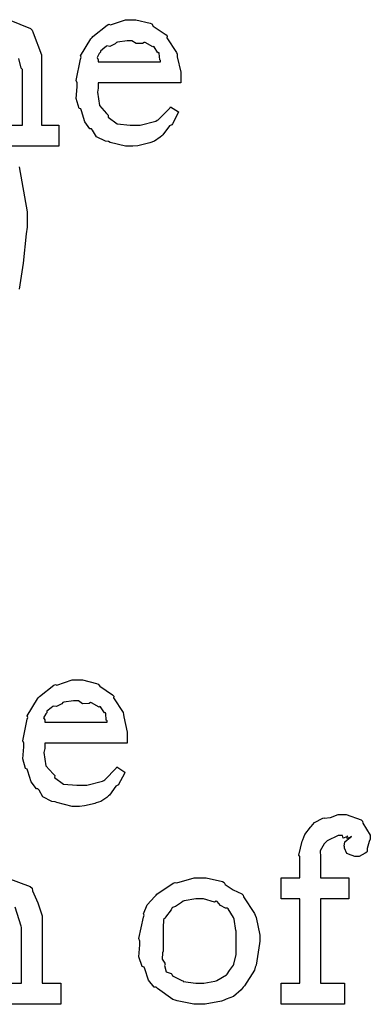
# Model space of a CAD drawing. Extents: x 0 to 8.5, y 0 to 11.
# Tile 377 of 379: x 7.237 to 7.468, y 9.243 to 9.892. Entities that reach past the tile are written whole.
import ezdxf

# ---------------------------------------------------------------- set-up
doc = ezdxf.new("R2010")
doc.units = 0
doc.layers.get('0').update_dxf_attribs({"linetype": 'CONTINUOUS'})

msp = doc.modelspace()

# ---------------------------------------------------------------- linework, layer by layer
at = {"color": 0}
for points in [[(7.22976, 9.89165), (7.24388, 9.8859), (7.2449, 9.88471), (7.24567, 9.88297), (7.25119, 9.86849), (7.25119, 9.86367), (7.25119, 9.82221), (7.26247, 9.82221), (7.26247, 9.80832), (7.22732, 9.80832)], [(7.22732, 9.82221), (7.23861, 9.82221), (7.23861, 9.85889), (7.23768, 9.85975), (7.23611, 9.8661)], [(7.23633, 9.79476), (7.24169, 9.76503), (7.24169, 9.7551), (7.24104, 9.7506), (7.23915, 9.73133), (7.23643, 9.71431)], [(7.22831, 9.32667), (7.24376, 9.3209), (7.2449, 9.31972), (7.24517, 9.31799), (7.24869, 9.31011), (7.25163, 9.30154), (7.25163, 9.29867), (7.25163, 9.25722), (7.26378, 9.25722), (7.26378, 9.24333), (7.22558, 9.24333)], [(7.22558, 9.25722), (7.23796, 9.25722), (7.23796, 9.29389), (7.23768, 9.29476), (7.23378, 9.30724)]]:
    msp.add_lwpolyline(points, dxfattribs=at)
for points in [[(7.31022, 9.80832), (7.30647, 9.80832), (7.29633, 9.81088), (7.29525, 9.81136), (7.29318, 9.81158), (7.28733, 9.81461), (7.28472, 9.81896), (7.28396, 9.81982), (7.28299, 9.81976), (7.27962, 9.82437), (7.2774, 9.8316), (7.27701, 9.83285), (7.27582, 9.83328), (7.27403, 9.83974), (7.27463, 9.84744), (7.27463, 9.84999), (7.27403, 9.85157), (7.27681, 9.86567), (7.27724, 9.86692), (7.27686, 9.86794), (7.28364, 9.87907), (7.2844, 9.87993), (7.28494, 9.88069), (7.29438, 9.88813), (7.29546, 9.88861), (7.29656, 9.88824), (7.30647, 9.89165), (7.30979, 9.89165), (7.31326, 9.89165), (7.32264, 9.88932), (7.32368, 9.88883), (7.32465, 9.88747), (7.33317, 9.88167), (7.33388, 9.88081), (7.33371, 9.87972), (7.34, 9.87007), (7.34039, 9.86888), (7.3405, 9.86729), (7.34278, 9.8571), (7.34278, 9.85368), (7.34278, 9.84999), (7.28851, 9.84999), (7.28851, 9.84651), (7.28792, 9.84386), (7.28922, 9.83513), (7.29394, 9.82981), (7.29503, 9.82872), (7.29497, 9.82736), (7.30089, 9.82303), (7.30951, 9.82221), (7.31239, 9.82221), (7.31614, 9.82221), (7.32639, 9.82493), (7.32736, 9.82547), (7.32796, 9.82579), (7.3355, 9.8335), (7.33604, 9.83436), (7.34125, 9.83089), (7.34065, 9.82949), (7.33735, 9.82314), (7.33692, 9.82243), (7.33535, 9.82172), (7.33106, 9.81581), (7.3304, 9.81526), (7.32926, 9.81429), (7.32542, 9.81164), (7.32238, 9.8106), (7.3215, 9.81028), (7.31976, 9.80985), (7.31461, 9.8086), (7.31131, 9.80832), (7.31022, 9.80832)], [(7.28851, 9.86387), (7.32954, 9.86387), (7.32954, 9.86475), (7.329, 9.86518), (7.32861, 9.86957), (7.32844, 9.86996), (7.32781, 9.86985), (7.32519, 9.87381), (7.32476, 9.87408), (7.32437, 9.87369), (7.31928, 9.87657), (7.31868, 9.87668), (7.31765, 9.87603), (7.31342, 9.87592), (7.31065, 9.87776), (7.30979, 9.87776), (7.30746, 9.87776), (7.30111, 9.8769), (7.30046, 9.87668), (7.29964, 9.87582), (7.29617, 9.87403), (7.29417, 9.87435), (7.29372, 9.87408), (7.29275, 9.87332), (7.28987, 9.87093), (7.28987, 9.87017), (7.28982, 9.86996), (7.28911, 9.86931), (7.28776, 9.86669), (7.28851, 9.86524), (7.28851, 9.86475), (7.28851, 9.86387)], [(7.27501, 9.37364), (7.27126, 9.37364), (7.26113, 9.37619), (7.26004, 9.37668), (7.25797, 9.3769), (7.25211, 9.37993), (7.24951, 9.38428), (7.24875, 9.38514), (7.24778, 9.3851), (7.24442, 9.38971), (7.24219, 9.39692), (7.24181, 9.39817), (7.24061, 9.3986), (7.23882, 9.40506), (7.23942, 9.41276), (7.23942, 9.41531), (7.23882, 9.41689), (7.2416, 9.43099), (7.24203, 9.43224), (7.24164, 9.43326), (7.24843, 9.44439), (7.24918, 9.44526), (7.24972, 9.44601), (7.25917, 9.45344), (7.26025, 9.45394), (7.26133, 9.45356), (7.27126, 9.45697), (7.27458, 9.45697), (7.27806, 9.45697), (7.28743, 9.45464), (7.28847, 9.45415), (7.28944, 9.45281), (7.29796, 9.447), (7.29867, 9.44612), (7.2985, 9.44504), (7.30479, 9.43539), (7.30518, 9.43419), (7.30528, 9.43261), (7.30757, 9.42242), (7.30757, 9.419), (7.30757, 9.41531), (7.25331, 9.41531), (7.25331, 9.41183), (7.25271, 9.40918), (7.25401, 9.40044), (7.25874, 9.39512), (7.25982, 9.39404), (7.25976, 9.39268), (7.26568, 9.38835), (7.27431, 9.38753), (7.27718, 9.38753), (7.28093, 9.38753), (7.29118, 9.39025), (7.29215, 9.39079), (7.29275, 9.39111), (7.30029, 9.39882), (7.30083, 9.39968), (7.30604, 9.39621), (7.30544, 9.39481), (7.30214, 9.38846), (7.30171, 9.38775), (7.30013, 9.38704), (7.29585, 9.38112), (7.29519, 9.38058), (7.29406, 9.37961), (7.29021, 9.37696), (7.28717, 9.37592), (7.28629, 9.3756), (7.28456, 9.37517), (7.2794, 9.37392), (7.2761, 9.37364), (7.27501, 9.37364)], [(7.25331, 9.42919), (7.29432, 9.42919), (7.29432, 9.43007), (7.29378, 9.4305), (7.2934, 9.4349), (7.29324, 9.43528), (7.29258, 9.43517), (7.28999, 9.43913), (7.28956, 9.4394), (7.28917, 9.43901), (7.28407, 9.44189), (7.28347, 9.442), (7.28244, 9.44135), (7.27821, 9.44125), (7.27544, 9.44308), (7.27458, 9.44308), (7.27225, 9.44308), (7.2659, 9.44222), (7.26525, 9.442), (7.26443, 9.44114), (7.26096, 9.43935), (7.25896, 9.43967), (7.25851, 9.4394), (7.25754, 9.43864), (7.25467, 9.43625), (7.25467, 9.43549), (7.25461, 9.43528), (7.2539, 9.43463), (7.25256, 9.43201), (7.25331, 9.43056), (7.25331, 9.43007), (7.25331, 9.42919)], [(7.40896, 9.25722), (7.42111, 9.25722), (7.42111, 9.31278), (7.40896, 9.31278), (7.40896, 9.32667), (7.42111, 9.32667), (7.42111, 9.34056), (7.42062, 9.34158), (7.42275, 9.35081), (7.42307, 9.35161), (7.42307, 9.35161), (7.42453, 9.35508), (7.42811, 9.35992), (7.42871, 9.36051), (7.42871, 9.36051), (7.43093, 9.36301), (7.43636, 9.36583), (7.43718, 9.36615), (7.43722, 9.366), (7.44135, 9.36632), (7.44635, 9.36833), (7.44803, 9.36833), (7.45161, 9.36833), (7.46149, 9.36475), (7.46235, 9.36399), (7.46272, 9.36253), (7.46756, 9.35471), (7.46756, 9.35206), (7.46685, 9.35064), (7.4656, 9.34592), (7.46544, 9.34403), (7.46517, 9.34358), (7.46408, 9.34283), (7.46018, 9.34056), (7.45888, 9.34056), (7.45736, 9.34056), (7.45318, 9.34218), (7.45281, 9.3425), (7.4521, 9.34261), (7.45063, 9.34614), (7.45063, 9.34728), (7.45042, 9.34739), (7.45079, 9.35042), (7.45443, 9.35335), (7.45518, 9.35357), (7.45518, 9.35379), (7.45458, 9.35335), (7.45242, 9.35249), (7.45258, 9.35422), (7.45258, 9.35422), (7.45204, 9.35368), (7.44971, 9.35271), (7.44922, 9.35444), (7.44911, 9.35444), (7.44646, 9.35444), (7.43907, 9.35101), (7.43847, 9.35032), (7.43722, 9.34907), (7.43451, 9.34435), (7.43479, 9.34039), (7.43479, 9.33903), (7.43479, 9.32667), (7.45344, 9.32667), (7.45344, 9.31278), (7.43479, 9.31278), (7.43479, 9.25722), (7.45063, 9.25722), (7.45063, 9.24333), (7.40896, 9.24333), (7.40896, 9.25722)], [(7.35542, 9.24333), (7.35135, 9.24333), (7.34033, 9.24571), (7.33914, 9.24615), (7.33763, 9.24642), (7.32742, 9.25375), (7.32656, 9.25461), (7.32525, 9.25461), (7.3215, 9.25933), (7.31917, 9.2666), (7.31874, 9.26785), (7.31749, 9.26824), (7.31526, 9.27463), (7.31592, 9.28244), (7.31592, 9.285), (7.31526, 9.28657), (7.31825, 9.30067), (7.31874, 9.30192), (7.31831, 9.303), (7.32075, 9.30875), (7.32568, 9.31429), (7.32656, 9.31515), (7.32704, 9.31592), (7.33789, 9.32319), (7.33914, 9.32363), (7.34011, 9.32324), (7.35157, 9.32667), (7.35542, 9.32667), (7.35943, 9.32667), (7.37022, 9.32417), (7.37147, 9.32363), (7.37207, 9.32226), (7.37728, 9.31874), (7.38297, 9.31614), (7.38385, 9.31515), (7.38417, 9.31407), (7.39139, 9.30322), (7.39188, 9.30192), (7.39236, 9.3004), (7.39492, 9.28885), (7.39492, 9.285), (7.39464, 9.28342), (7.39236, 9.26915), (7.39188, 9.26785), (7.39139, 9.26574), (7.38471, 9.25558), (7.38385, 9.25461), (7.38254, 9.25287), (7.37744, 9.24838), (7.37267, 9.24669), (7.37147, 9.24615), (7.36957, 9.24544), (7.35894, 9.24333), (7.35542, 9.24333)], [(7.35542, 9.25722), (7.35807, 9.25722), (7.36529, 9.25851), (7.36604, 9.25874), (7.3666, 9.2589), (7.37294, 9.26264), (7.37343, 9.26307), (7.37343, 9.26307), (7.37478, 9.26557), (7.37756, 9.26921), (7.37776, 9.26981), (7.37776, 9.26981), (7.37929, 9.27615), (7.37929, 9.27826), (7.37929, 9.29172), (7.37913, 9.29194), (7.37799, 9.29937), (7.37776, 9.29997), (7.37756, 9.30057), (7.37392, 9.30626), (7.37343, 9.30669), (7.37235, 9.30658), (7.36893, 9.30838), (7.36681, 9.31104), (7.36604, 9.31125), (7.36507, 9.31049), (7.35781, 9.31278), (7.35542, 9.31278), (7.35265, 9.31278), (7.34511, 9.31153), (7.34435, 9.31125), (7.34321, 9.31028), (7.33925, 9.30783), (7.33735, 9.30712), (7.33697, 9.30669), (7.33643, 9.30561), (7.33285, 9.30063), (7.33262, 9.29997), (7.33154, 9.29926), (7.33132, 9.29362), (7.33132, 9.29172), (7.33132, 9.27826), (7.33074, 9.27718), (7.33051, 9.273), (7.33242, 9.27046), (7.33262, 9.26981), (7.33219, 9.26878), (7.33311, 9.26471), (7.33649, 9.26361), (7.33697, 9.26307), (7.3374, 9.26215), (7.34358, 9.259), (7.34435, 9.25874), (7.3444, 9.25836), (7.35265, 9.25722), (7.35542, 9.25722)]]:
    msp.add_lwpolyline(points, close=True, dxfattribs=at)

doc.saveas('drawing.dxf')
